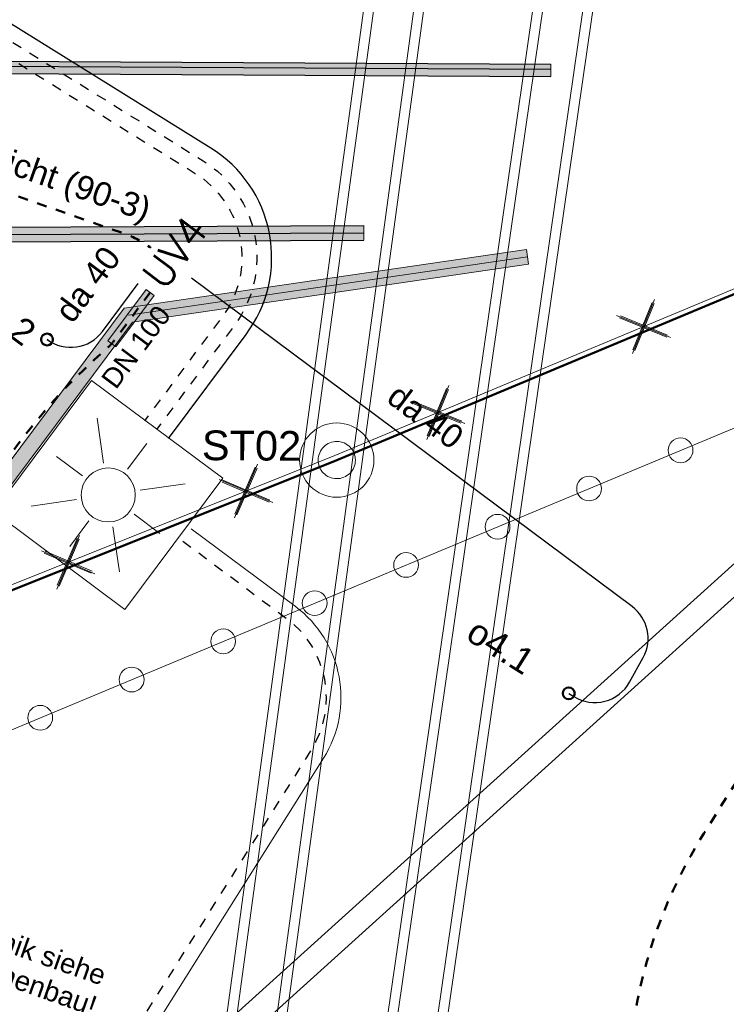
# Model space of a CAD drawing. Header units: metres. Extents: x -502 to 161, y -108 to 174.
# Tile 580 of 776: x -129.61 to -122.48, y 48.16 to 58.1. Entities that reach past the tile are written whole.
import ezdxf

# ---------------------------------------------------------------- set-up
doc = ezdxf.new("R2010")
doc.units = ezdxf.units.M
doc.header["$LTSCALE"] = 0.1
for name, pattern in [('103', [0.16875, 0.125, -0.01875, 0.00625, -0.01875]), ('2-1', [0.17, 0.06, -0.025, 0.06, -0.025]), ('226', [0.119, 0.1, -0.019]), ('3', [0.27, 0.1, -0.035, 0.1, -0.035])]:
    doc.linetypes.add(name, pattern=pattern)
for name, color, linetype in [('BRI31-005.06-5f07-Koordinierung Lageplan 4. BA ZOB Fernbusbahnh', 7, 'Continuous'), ('BRI31-005.07-5f08-Koordinierung Lageplan 4. BA Radstation - Seeterrasse 2023-05-31', 7, 'Continuous'), ('BRI32-005.03-5f06-Koordinierung Schemaplan 4 BA ZOB Teilbereich 2 Ost - Bahnhofsallee 2023-01-21', 7, 'Continuous')]:
    doc.layers.add(name, color=color, linetype=linetype)
doc.styles.add('Arial', font='arial.ttf')
doc.styles.add('Txt', font='txt_____.ttf')

# ---------------------------------------------------------------- blocks, each defined once
blk = doc.blocks.new('WP_LP-1020')
at = {"color": 7, "linetype": 'Continuous', "lineweight": 20, "transparency": 33554687}
for p, q in [((-0.8253, 0.8253), (0.8253, 0.8253)), ((-0.8253, -0.8253), (-0.8253, 0.8253)), ((0.8253, -0.8253), (0.8253, 0.8253)), ((-0.8253, -0.8253), (0.8253, -0.8253))]:
    blk.add_line(p, q, dxfattribs=at)
at = {"color": 1, "linetype": 'Continuous', "lineweight": 9, "true_color": 0xff0000, "transparency": 33554687}
for p, q in [((0, 0.649924), (0, 0.324962)), ((-0.554739, 0.55475), (-0.229777, 0.229788)), ((0.229777, 0.229788), (0.554739, 0.55475)), ((-0.324962, 0), (-0.649924, 0)), ((0.324962, 0), (0.649924, 0)), ((-0.229777, -0.229777), (-0.554739, -0.554739)), ((0.229777, -0.229777), (0.554739, -0.554739)), ((0, -0.324962), (0, -0.649924))]:
    blk.add_line(p, q, dxfattribs=at)
at = {"color": 7, "linetype": 'Continuous', "lineweight": 20, "transparency": 33554687}
blk.add_circle((0, 0), 0.272749, dxfattribs=at)
blk = doc.blocks.new('1016')
at = {"color": 7, "linetype": 'Continuous', "lineweight": 9, "transparency": 33554687}
for p, q in [((0.703072, 0.277444), (1.257444, -0.276928)), ((1.257444, 0.277444), (0.703072, -0.276928))]:
    blk.add_line(p, q, dxfattribs=at)
at = {"color": 2, "linetype": 'Continuous', "lineweight": 20, "true_color": 0xffff00, "transparency": 33554687}
for p, q in [((1.212401, 0.25319), (0.727326, -0.231885)), ((0.727326, 0.232401), (1.212401, -0.252674)), ((0.748114, 0.25319), (1.23319, -0.231885)), ((1.23319, 0.232401), (0.748114, -0.252674))]:
    blk.add_line(p, q, dxfattribs=at)
blk = doc.blocks.new('9141')
at = {"color": 7, "linetype": 'Continuous', "lineweight": 9, "transparency": 33554687}
blk.add_circle((0, 0), 0.25, dxfattribs=at)

msp = doc.modelspace()

# ---------------------------------------------------------------- hatches: boundary and pattern name
at = {"layer": 'BRI31-005.07-5f08-Koordinierung Lageplan 4. BA Radstation - Seeterrasse 2023-05-31', "linetype": 'Continuous', "lineweight": 0, "true_color": 0xcc0000, "transparency": 33554687}
msp.add_hatch(color=12, dxfattribs=at).paths.add_polyline_path([(-124.4751, 55.6285), (-124.4968, 55.7769), (-128.5533, 55.1836), (-142.2349, 36.8142), (-142.1212, 36.7158), (-128.4701, 55.0442)])

# ---------------------------------------------------------------- linework, layer by layer
at = {"layer": 'BRI31-005.06-5f07-Koordinierung Lageplan 4. BA ZOB Fernbusbahnh', "color": 7, "linetype": 'Continuous', "lineweight": 13, "transparency": 33554687, "flags": 128}
for points in [[(-337.0532, -53.9064), (-337.0532, -53.9064, 0.024076), (-333.1238, -51.3598), (-333.1238, -51.3598, -0.090571), (-316.4479, -43.4613, 0.047347), (-281.8414, -30.5866), (-279.0774, -29.2177, 0.045809), (-264.2236, -20.0711), (-198.5943, 29.1583, -0.054812), (-181.5862, 39.2166), (-181.5862, 39.2166, -0.038475), (-159.1772, 47.3364), (-159.1772, 47.3364, 0.039395), (-137.757, 55.1407), (-137.1917, 55.4002), (-137.1917, 55.4002, 0.064343), (-127.4456, 61.5203), (-127.4456, 61.5203), (-122.5713, 65.5358, -0.170872), (-88.3305, 78.0588), (-82.2819, 78.4363), (-80.567, 79.7085), (-70.9803, 86.8206), (-68.5554, 87.6664)], [(-279.0108, -29.3521, 0.045809), (-264.1336, -20.1911), (-198.5043, 29.0383), (-198.5043, 29.0383, -0.054812), (-181.5244, 39.0799), (-181.5244, 39.0799, -0.038475), (-159.1371, 47.1919), (-159.1371, 47.1919, 0.039395), (-137.6945, 55.0043), (-137.6945, 55.0043), (-137.129, 55.2639, 0.064344), (-127.3502, 61.4045), (-122.476, 65.42), (-122.476, 65.42, -0.17089), (-88.3249, 77.9089), (-88.3249, 77.9089), (-82.2282, 78.2893), (-80.4776, 79.5881), (-70.9093, 86.6865), (-68.5609, 87.5056)]]:
    msp.add_lwpolyline(points, format="xyb", dxfattribs=at)
at = {"layer": 'BRI31-005.07-5f08-Koordinierung Lageplan 4. BA Radstation - Seeterrasse 2023-05-31', "color": 12, "linetype": 'Continuous', "lineweight": 30, "true_color": 0xcc0000, "transparency": 33554687}
for p, q in [((-133.1131, 57.6959), (-124.2507, 57.6488)), ((-133.1131, 57.6959), (-124.2507, 57.6488)), ((-133.1138, 57.5709), (-124.2513, 57.5238)), ((-133.1138, 57.5709), (-124.2513, 57.5238)), ((-133.1134, 57.6459), (-124.2509, 57.5988)), ((-133.1134, 57.6459), (-124.2509, 57.5988))]:
    msp.add_line(p, q, dxfattribs=at)
at = {"layer": 'BRI31-005.07-5f08-Koordinierung Lageplan 4. BA Radstation - Seeterrasse 2023-05-31', "color": 7, "linetype": 'Continuous', "lineweight": 9, "transparency": 33554687}
for p, q in [((-124.2513, 57.5238), (-124.2507, 57.6488)), ((-124.2513, 57.5238), (-124.2507, 57.6488)), ((-126.1364, 55.8701), (-126.1371, 56.02)), ((-126.1364, 55.8701), (-126.1371, 56.02)), ((-124.4751, 55.6285), (-124.4968, 55.7769)), ((-128.2526, 55.3134), (-128.3327, 55.3732)), ((-128.7191, 54.8554), (-128.6389, 54.7956))]:
    msp.add_line(p, q, dxfattribs=at)
at = {"layer": 'BRI31-005.07-5f08-Koordinierung Lageplan 4. BA Radstation - Seeterrasse 2023-05-31', "color": 142, "linetype": 'Continuous', "lineweight": 30, "true_color": 0x0099cc, "transparency": 33554687}
for p, q in [((-146.1029, 55.9276), (-126.1371, 56.02)), ((-146.1029, 55.9276), (-126.1371, 56.02)), ((-146.1025, 55.8526), (-126.1367, 55.9451)), ((-146.1025, 55.8526), (-126.1367, 55.9451)), ((-146.1022, 55.7776), (-126.1364, 55.8701)), ((-146.1022, 55.7776), (-126.1364, 55.8701))]:
    msp.add_line(p, q, dxfattribs=at)
at = {"layer": 'BRI31-005.07-5f08-Koordinierung Lageplan 4. BA Radstation - Seeterrasse 2023-05-31', "color": 12, "linetype": 'Continuous', "lineweight": 13, "true_color": 0xcc0000, "transparency": 33554687}
msp.add_line((-128.5117, 55.1139), (-124.4859, 55.7027), dxfattribs=at)
msp.add_line((-128.5117, 55.1139), (-124.4859, 55.7027), dxfattribs=at)
at = {"layer": 'BRI31-005.07-5f08-Koordinierung Lageplan 4. BA Radstation - Seeterrasse 2023-05-31', "color": 7, "linetype": 'Continuous', "lineweight": 20, "transparency": 33554687}
for p, q in [((-128.3327, 55.3732), (-128.7191, 54.8554)), ((-128.2526, 55.3134), (-128.6389, 54.7956))]:
    msp.add_line(p, q, dxfattribs=at)
at = {"layer": 'BRI31-005.07-5f08-Koordinierung Lageplan 4. BA Radstation - Seeterrasse 2023-05-31', "color": 1, "linetype": 'Continuous', "lineweight": 30, "true_color": 0xff0000, "transparency": 33554687}
msp.add_line((-129.2931, 54.8386), (-129.3326, 54.8681), dxfattribs=at)
at = {"layer": 'BRI31-005.07-5f08-Koordinierung Lageplan 4. BA Radstation - Seeterrasse 2023-05-31', "color": 4, "linetype": 'Continuous', "lineweight": 50, "true_color": 0x00ffff, "transparency": 33554687, "flags": 128}
msp.add_lwpolyline([(-176.0281, 33.354), (-175.3441, 33.639), (-175.3201, 33.649), (-149.7281, 44.314), (-126.4101, 53.651), (-118.1081, 57.122), (-98.2681, 65.417), (-72.0611, 76.231), (-71.9681, 76.269), (-71.3191, 76.53), (-71.2871, 76.543), (-48.6231, 85.662), (-14.7811, 99.28), (-14.7731, 99.283), (-6.6601, 102.548), (8.5319, 108.66), (9.1999, 108.929), (9.3639, 108.995), (9.6569, 109.113), (23.8684, 114.898)], dxfattribs=at)
msp.add_lwpolyline([(-176.0281, 33.354), (-175.3441, 33.639), (-175.3201, 33.649), (-149.7281, 44.314), (-126.4101, 53.651), (-118.1081, 57.122), (-98.2681, 65.417), (-72.0611, 76.231), (-71.9681, 76.269), (-71.3191, 76.53), (-71.2871, 76.543), (-48.6231, 85.662), (-14.7811, 99.28), (-14.7731, 99.283), (-6.6601, 102.548), (8.5319, 108.66), (9.1999, 108.929), (9.3639, 108.995), (9.6569, 109.113), (23.8684, 114.898)], dxfattribs=at)
at = {"layer": 'BRI31-005.07-5f08-Koordinierung Lageplan 4. BA Radstation - Seeterrasse 2023-05-31', "color": 7, "linetype": '2-1', "lineweight": 13, "transparency": 33554687, "flags": 128}
for points in [[(-337.0532, -53.9064), (-337.0532, -53.9064, 0.024076), (-333.1238, -51.3598), (-333.1238, -51.3598, -0.090571), (-316.4479, -43.4613, 0.047347), (-281.8414, -30.5866), (-279.0774, -29.2177, 0.045809), (-264.2236, -20.0711), (-198.5943, 29.1583, -0.054812), (-181.5862, 39.2166), (-181.5862, 39.2166, -0.038475), (-159.1772, 47.3364), (-159.1772, 47.3364, 0.039395), (-137.757, 55.1407), (-137.1917, 55.4002), (-137.1917, 55.4002, 0.064343), (-127.4456, 61.5203), (-127.4456, 61.5203), (-122.5713, 65.5358, -0.170872), (-88.3305, 78.0588), (-82.2819, 78.4363), (-80.567, 79.7085), (-70.9803, 86.8206), (-68.5554, 87.6664)], [(-337.0532, -53.9064), (-337.0532, -53.9064, 0.024076), (-333.1238, -51.3598), (-333.1238, -51.3598, -0.090571), (-316.4479, -43.4613, 0.047347), (-281.8414, -30.5866), (-279.0774, -29.2177, 0.045809), (-264.2236, -20.0711), (-198.5943, 29.1583, -0.054812), (-181.5862, 39.2166), (-181.5862, 39.2166, -0.038475), (-159.1772, 47.3364), (-159.1772, 47.3364, 0.039395), (-137.757, 55.1407), (-137.1917, 55.4002), (-137.1917, 55.4002, 0.064343), (-127.4456, 61.5203), (-127.4456, 61.5203), (-122.5713, 65.5358, -0.170872), (-88.3305, 78.0588), (-82.2819, 78.4363), (-80.567, 79.7085), (-70.9803, 86.8206), (-68.5554, 87.6664)], [(-336.9777, -54.036), (-336.9777, -54.036, 0.024076), (-333.0362, -51.4817), (-333.0362, -51.4817, -0.090571), (-316.4091, -43.6062), (-316.4091, -43.6062, 0.047348), (-281.7755, -30.7213), (-281.7755, -30.7213), (-279.0108, -29.3521, 0.045809), (-264.1336, -20.1911), (-198.5043, 29.0383), (-198.5043, 29.0383, -0.054812), (-181.5244, 39.0799), (-181.5244, 39.0799, -0.038475), (-159.1371, 47.1919), (-159.1371, 47.1919, 0.039395), (-137.6945, 55.0043), (-137.6945, 55.0043), (-137.129, 55.2639, 0.064344), (-127.3502, 61.4045), (-122.476, 65.42), (-122.476, 65.42, -0.17089), (-88.3249, 77.9089), (-88.3249, 77.9089), (-82.2282, 78.2893), (-80.4776, 79.5881), (-70.9093, 86.6865), (-68.5609, 87.5056)], [(-336.9777, -54.036), (-336.9777, -54.036, 0.024076), (-333.0362, -51.4817), (-333.0362, -51.4817, -0.090571), (-316.4091, -43.6062), (-316.4091, -43.6062, 0.047348), (-281.7755, -30.7213), (-281.7755, -30.7213), (-279.0108, -29.3521, 0.045809), (-264.1336, -20.1911), (-198.5043, 29.0383), (-198.5043, 29.0383, -0.054812), (-181.5244, 39.0799), (-181.5244, 39.0799, -0.038475), (-159.1371, 47.1919), (-159.1371, 47.1919, 0.039395), (-137.6945, 55.0043), (-137.6945, 55.0043), (-137.129, 55.2639, 0.064344), (-127.3502, 61.4045), (-122.476, 65.42), (-122.476, 65.42, -0.17089), (-88.3249, 77.9089), (-88.3249, 77.9089), (-82.2282, 78.2893), (-80.4776, 79.5881), (-70.9093, 86.6865), (-68.5609, 87.5056)], [(-181.4069, 38.82), (-181.4069, 38.82, -0.038472), (-159.0626, 46.9165), (-159.0626, 46.9165), (-159.0626, 46.9165, 0.039399), (-137.5757, 54.7451), (-137.5757, 54.7451), (-137.0098, 55.0048), (-137.0098, 55.0048, 0.064354), (-127.1676, 61.1855), (-127.1676, 61.1855), (-122.2946, 65.1999), (-122.2946, 65.1999, -0.170924), (-88.3143, 77.6238), (-88.3143, 77.6238), (-82.2992, 77.9991)], [(-181.4069, 38.82), (-181.4069, 38.82, -0.038472), (-159.0626, 46.9165), (-159.0626, 46.9165), (-159.0626, 46.9165, 0.039399), (-137.5757, 54.7451), (-137.5757, 54.7451), (-137.0098, 55.0048), (-137.0098, 55.0048, 0.064354), (-127.1676, 61.1855), (-127.1676, 61.1855), (-122.2946, 65.1999), (-122.2946, 65.1999, -0.170924), (-88.3143, 77.6238), (-88.3143, 77.6238), (-82.2992, 77.9991)]]:
    msp.add_lwpolyline(points, format="xyb", dxfattribs=at)
at = {"layer": 'BRI31-005.07-5f08-Koordinierung Lageplan 4. BA Radstation - Seeterrasse 2023-05-31', "color": 255, "linetype": 'Continuous', "lineweight": 9, "transparency": 33554687, "flags": 128}
msp.add_lwpolyline([(-67.8473, 87.0913), (-68.5646, 87.3984), (-70.8619, 86.5971), (-80.418, 79.5077), (-82.1924, 78.1914), (-88.3211, 77.8089, 0.170942), (-122.4189, 65.3375), (-127.2914, 61.3235), (-127.2914, 61.3235, -0.064309), (-137.087, 55.1731), (-137.087, 55.1731), (-137.6528, 54.9135), (-137.6528, 54.9135, -0.039396), (-159.1106, 47.0954), (-159.1106, 47.0954, 0.038849), (-181.6942, 38.8932)], format="xyb", dxfattribs=at)
msp.add_lwpolyline([(-67.8473, 87.0913), (-68.5646, 87.3984), (-70.8619, 86.5971), (-80.418, 79.5077), (-82.1924, 78.1914), (-88.3211, 77.8089, 0.170942), (-122.4189, 65.3375), (-127.2914, 61.3235), (-127.2914, 61.3235, -0.064309), (-137.087, 55.1731), (-137.087, 55.1731), (-137.6528, 54.9135), (-137.6528, 54.9135, -0.039396), (-159.1106, 47.0954), (-159.1106, 47.0954, 0.038849), (-181.6942, 38.8932)], format="xyb", dxfattribs=at)
at = {"layer": 'BRI31-005.07-5f08-Koordinierung Lageplan 4. BA Radstation - Seeterrasse 2023-05-31', "color": 190, "linetype": '3', "lineweight": 13, "true_color": 0x7f00ff, "transparency": 33554687, "flags": 128}
msp.add_lwpolyline([(-181.4626, 38.9432), (-181.4626, 38.9432, -0.038479), (-159.0944, 47.048), (-159.0944, 47.048, 0.039391), (-137.632, 54.868), (-137.0663, 55.1276), (-137.0663, 55.1276, 0.06431), (-127.2596, 61.2849), (-127.2596, 61.2849), (-122.3806, 65.3043), (-122.3806, 65.3043, -0.170908), (-88.3193, 77.7589), (-88.3193, 77.7589), (-82.1746, 78.1424), (-80.3883, 79.4676), (-70.8383, 86.5524), (-68.5665, 87.3448), (-67.867, 87.0454)], format="xyb", dxfattribs=at)
msp.add_lwpolyline([(-181.4626, 38.9432), (-181.4626, 38.9432, -0.038479), (-159.0944, 47.048), (-159.0944, 47.048, 0.039391), (-137.632, 54.868), (-137.0663, 55.1276), (-137.0663, 55.1276, 0.06431), (-127.2596, 61.2849), (-127.2596, 61.2849), (-122.3806, 65.3043), (-122.3806, 65.3043, -0.170908), (-88.3193, 77.7589), (-88.3193, 77.7589), (-82.1746, 78.1424), (-80.3883, 79.4676), (-70.8383, 86.5524), (-68.5665, 87.3448), (-67.867, 87.0454)], format="xyb", dxfattribs=at)
at = {"layer": 'BRI31-005.07-5f08-Koordinierung Lageplan 4. BA Radstation - Seeterrasse 2023-05-31', "color": 255, "linetype": 'Continuous', "lineweight": 9, "transparency": 33554687, "flags": 128}
msp.add_lwpolyline([(-71.9869, 76.3153), (-72.0801, 76.2773), (-98.2873, 65.4632), (-118.1274, 57.1681), (-126.4291, 53.6973), (-149.747, 44.3603), (-175.3393, 33.6952), (-175.3633, 33.6852), (-176.0473, 33.4002)], dxfattribs=at)
msp.add_lwpolyline([(-71.9869, 76.3153), (-72.0801, 76.2773), (-98.2873, 65.4632), (-118.1274, 57.1681), (-126.4291, 53.6973), (-149.747, 44.3603), (-175.3393, 33.6952), (-175.3633, 33.6852), (-176.0473, 33.4002)], dxfattribs=at)
at = {"layer": 'BRI31-005.07-5f08-Koordinierung Lageplan 4. BA Radstation - Seeterrasse 2023-05-31', "color": 150, "linetype": 'Continuous', "lineweight": 13, "true_color": 0x007fff, "transparency": 33554687, "flags": 128}
for points in [[(-128.2548, 38.1795), (-124.2605, 67.5575), (-124.855, 67.6383), (-128.8494, 38.2603)], [(-128.2548, 38.1795), (-124.2605, 67.5575), (-124.855, 67.6383), (-128.8494, 38.2603)], [(-128.3477, 38.2386), (-124.3643, 67.5358), (-124.7607, 67.5897), (-128.7441, 38.2925)], [(-128.3477, 38.2386), (-124.3643, 67.5358), (-124.7607, 67.5897), (-128.7441, 38.2925)]]:
    msp.add_lwpolyline(points, dxfattribs=at)
at = {"layer": 'BRI31-005.07-5f08-Koordinierung Lageplan 4. BA Radstation - Seeterrasse 2023-05-31', "color": 1, "linetype": 'Continuous', "lineweight": 13, "true_color": 0xff0000, "transparency": 33554687, "flags": 128}
for points in [[(-128.197, 27.8905), (-123.0623, 63.5088), (-123.6561, 63.5945), (-128.7909, 27.9761)], [(-128.197, 27.8905), (-123.0623, 63.5088), (-123.6561, 63.5945), (-128.7909, 27.9761)], [(-128.2894, 27.9504), (-123.1663, 63.488), (-123.5622, 63.5451), (-128.6854, 28.0074)], [(-128.2894, 27.9504), (-123.1663, 63.488), (-123.5622, 63.5451), (-128.6854, 28.0074)], [(-130.9583, 44.5343), (-114.2553, 59.6363), (-114.4229, 59.8217), (-131.1259, 44.7197)], [(-130.9583, 44.5343), (-114.2553, 59.6363), (-114.4229, 59.8217), (-131.1259, 44.7197)]]:
    msp.add_lwpolyline(points, dxfattribs=at)
at = {"layer": 'BRI31-005.07-5f08-Koordinierung Lageplan 4. BA Radstation - Seeterrasse 2023-05-31', "color": 4, "linetype": 'Continuous', "lineweight": 13, "true_color": 0x00ffff, "transparency": 33554687, "flags": 128}
msp.add_lwpolyline([(-144.163, 44.8777), (-105.8213, 60.908), (-106.6182, 63.23)], dxfattribs=at)
msp.add_lwpolyline([(-144.163, 44.8777), (-105.8213, 60.908), (-106.6182, 63.23)], dxfattribs=at)
at = {"layer": 'BRI31-005.07-5f08-Koordinierung Lageplan 4. BA Radstation - Seeterrasse 2023-05-31', "color": 7, "linetype": 'Continuous', "lineweight": 30, "transparency": 33554687, "flags": 128}
msp.add_lwpolyline([(-128.1088, 53.8684), (-127.3248, 54.9191, 0.439131), (-127.6797, 56.8002), (-131.6359, 59.2626), (-131.6359, 59.2626, -0.058627), (-133.4621, 60.721), (-133.4621, 60.721), (-134.844, 62.1184)], format="xyb", dxfattribs=at)
at = {"layer": 'BRI31-005.07-5f08-Koordinierung Lageplan 4. BA Radstation - Seeterrasse 2023-05-31', "color": 4, "linetype": '103', "lineweight": 50, "true_color": 0x00ffff, "transparency": 33554687, "flags": 128}
msp.add_lwpolyline([(-254.9323, 33.2388), (-254.9323, 33.2388, -0.133546), (-234.307, 40.072), (-234.307, 40.072), (-218.1974, 40.9476, -0.112636), (-213.1987, 40.0894, 0.175809), (-206.7253, 39.7865), (-199.6071, 41.9966), (-199.6071, 41.9966, -0.078169), (-198.0875, 42.321), (-198.0875, 42.321), (-197.1289, 42.3731, -0.05937), (-195.9481, 42.2971, 0.059369), (-194.7673, 42.2211), (-174.6311, 43.3154), (-169.7461, 43.3836), (-169.7461, 43.3836, 0.029754), (-166.4019, 43.6297), (-166.4019, 43.6297, -0.011354), (-164.1226, 43.8819), (-164.1226, 43.8819, 0.110668), (-162.0389, 44.5447), (-162.0389, 44.5447), (-161.5755, 44.8167), (-160.5386, 45.4255, -0.34828), (-156.8475, 44.9074), (-154.481, 42.4229), (-154.481, 42.4229, 0.105958), (-147.6918, 37.7922), (-147.6918, 37.7922), (-147.6918, 37.7922, -0.052347), (-138.4897, 32.8595), (-138.4897, 32.8595), (-138.4897, 32.8595, 0.153853), (-137.05, 32.4278), (-137.05, 32.4278), (-136.2035, 32.4396), (-129.921, 32.5273), (-129.921, 32.5273, 0.3685), (-125.043, 36.8064), (-125.043, 36.8064), (-123.4213, 47.9433, -0.104398), (-122.7079, 49.8817), (-117.1746, 58.6941), (-117.1746, 58.6941, -0.222151), (-112.5109, 61.7026), (-112.5109, 61.7026)], format="xyb", dxfattribs=at)
at = {"layer": 'BRI31-005.07-5f08-Koordinierung Lageplan 4. BA Radstation - Seeterrasse 2023-05-31', "color": 3, "linetype": '2-1', "lineweight": 30, "true_color": 0x00ff00, "transparency": 33554687, "flags": 128}
msp.add_lwpolyline([(-133.7532, 60.4038), (-127.759, 56.6729, -0.43913), (-127.445, 55.0088), (-128.229, 53.9581)], format="xyb", dxfattribs=at)
at = {"layer": 'BRI31-005.07-5f08-Koordinierung Lageplan 4. BA Radstation - Seeterrasse 2023-05-31', "color": 190, "linetype": '2-1', "lineweight": 30, "true_color": 0x7f00ff, "transparency": 33554687, "flags": 128}
for points in [[(-133.8629, 60.2954), (-127.8383, 56.5455, -0.43913), (-127.5652, 55.0985), (-128.3492, 54.0478)], [(-127.9632, 52.8331), (-126.9198, 52.0545, -0.390939), (-126.6711, 50.7211), (-132.12, 42.0482, -0.437879), (-139.344, 40.7009), (-141.0612, 41.9822)]]:
    msp.add_lwpolyline(points, format="xyb", dxfattribs=at)
at = {"layer": 'BRI31-005.07-5f08-Koordinierung Lageplan 4. BA Radstation - Seeterrasse 2023-05-31', "color": 1, "linetype": '226', "lineweight": 50, "true_color": 0xff0000, "transparency": 33554687, "flags": 128}
for points in [[(-132.214, 57.3302, 0.11381), (-131.8343, 57.0897), (-128.5514, 55.9359), (-128.5514, 55.9359, -0.07592), (-128.2849, 55.7939), (-128.2849, 55.7939)], [(-128.2927, 55.3433), (-128.6531, 54.8602), (-128.6531, 54.8602, -0.052917), (-128.732, 54.775), (-128.732, 54.775, 0.052903), (-129.6189, 53.8168), (-130.0395, 53.2531, 0.103068), (-130.7163, 51.7958), (-130.7163, 51.7958, -0.103298), (-131.3936, 50.3389), (-131.3936, 50.3389), (-139.2386, 39.8257)]]:
    msp.add_lwpolyline(points, format="xyb", dxfattribs=at)
at = {"layer": 'BRI31-005.07-5f08-Koordinierung Lageplan 4. BA Radstation - Seeterrasse 2023-05-31', "color": 12, "linetype": 'Continuous', "lineweight": 13, "true_color": 0xcc0000, "transparency": 33554687, "flags": 128}
for points in [[(-142.2349, 36.8142), (-128.5533, 55.1836), (-124.4968, 55.7769)], [(-142.1212, 36.7158), (-128.4701, 55.0442), (-124.4751, 55.6285)]]:
    msp.add_lwpolyline(points, dxfattribs=at)
at = {"layer": 'BRI31-005.07-5f08-Koordinierung Lageplan 4. BA Radstation - Seeterrasse 2023-05-31', "color": 1, "linetype": 'Continuous', "lineweight": 30, "true_color": 0xff0000, "transparency": 33554687, "flags": 128}
for points in [[(-124.0702, 51.2963), (-124.0197, 51.2646), (-124.0197, 51.2646, 0.431108), (-123.4567, 51.4104), (-123.4567, 51.4104), (-123.32, 51.6585, 0.374429), (-123.4312, 52.1721), (-127.8744, 55.4876)], [(-129.3326, 54.8681), (-129.3326, 54.8681, 0.413713), (-128.7734, 54.9499), (-128.7734, 54.9499), (-128.4129, 55.433)]]:
    msp.add_lwpolyline(points, format="xyb", dxfattribs=at)
msp.add_lwpolyline([(-129.3326, 54.8681), (-129.3326, 54.8681), (-129.3326, 54.8681)], dxfattribs=at)
at = {"layer": 'BRI31-005.07-5f08-Koordinierung Lageplan 4. BA Radstation - Seeterrasse 2023-05-31', "color": 4, "linetype": 'Continuous', "lineweight": 13, "true_color": 0x00ffff, "transparency": 33554687, "flags": 128}
for points in [[(-126.4798, 53.8251, 0.414452), (-126.5843, 53.5812), (-126.5843, 53.5812, 0.414452), (-126.3404, 53.4769), (-126.3404, 53.4769)], [(-126.4798, 53.8251, 0.414452), (-126.5843, 53.5812), (-126.5843, 53.5812, 0.414452), (-126.3404, 53.4769), (-126.3404, 53.4769)], [(-126.3404, 53.4769, 0.414452), (-126.2359, 53.7208), (-126.2359, 53.7208, 0.414452), (-126.4798, 53.8251), (-126.4798, 53.8251)], [(-126.3404, 53.4769, 0.414452), (-126.2359, 53.7208), (-126.2359, 53.7208, 0.414452), (-126.4798, 53.8251), (-126.4798, 53.8251)]]:
    msp.add_lwpolyline(points, format="xyb", dxfattribs=at)
at = {"layer": 'BRI31-005.07-5f08-Koordinierung Lageplan 4. BA Radstation - Seeterrasse 2023-05-31', "color": 4, "linetype": 'Continuous', "lineweight": 20, "true_color": 0x00ffff, "transparency": 33554687, "flags": 128}
msp.add_lwpolyline([(-176.0281, 33.354), (-175.3441, 33.639), (-175.3201, 33.649), (-149.7281, 44.314), (-126.4101, 53.651)], dxfattribs=at)
msp.add_lwpolyline([(-176.0281, 33.354), (-175.3441, 33.639), (-175.3201, 33.649), (-149.7281, 44.314), (-126.4101, 53.651)], dxfattribs=at)
at = {"layer": 'BRI31-005.07-5f08-Koordinierung Lageplan 4. BA Radstation - Seeterrasse 2023-05-31', "color": 1, "linetype": 'Continuous', "lineweight": 20, "true_color": 0xff0000, "transparency": 33554687, "flags": 128}
msp.add_lwpolyline([(-135.8178, 33.0481), (-135.8178, 33.0481, -0.202014), (-135.1906, 36.879), (-135.1906, 36.879), (-126.5441, 50.6413, 0.39094), (-126.8301, 52.1748), (-127.8773, 52.9562)], format="xyb", dxfattribs=at)
msp.add_lwpolyline([(-135.8178, 33.0481), (-135.8178, 33.0481, -0.202014), (-135.1906, 36.879), (-135.1906, 36.879), (-126.5441, 50.6413, 0.39094), (-126.8301, 52.1748), (-127.8773, 52.9562)], format="xyb", dxfattribs=at)
at = {"layer": 'BRI31-005.07-5f08-Koordinierung Lageplan 4. BA Radstation - Seeterrasse 2023-05-31', "color": 191, "linetype": 'Continuous', "lineweight": 50, "true_color": 0xbf7fff, "transparency": 33554687}
for centre in [(-129.3326, 54.8681), (-124.0702, 51.2962)]:
    msp.add_circle(centre, 0.06, dxfattribs=at)
at = {"layer": 'BRI31-005.07-5f08-Koordinierung Lageplan 4. BA Radstation - Seeterrasse 2023-05-31', "color": 4, "linetype": 'Continuous', "lineweight": 13, "true_color": 0x00ffff, "transparency": 33554687}
msp.add_circle((-126.4101, 53.651), 0.375, dxfattribs=at)
msp.add_circle((-126.4101, 53.651), 0.375, dxfattribs=at)
at = {"layer": 'BRI31-005.07-5f08-Koordinierung Lageplan 4. BA Radstation - Seeterrasse 2023-05-31', "color": 12, "linetype": 'Continuous', "true_color": 0xcc0000, "transparency": 33554687}
for points in [[(-124.2513, 57.5238), (-124.2507, 57.6488), (-133.1138, 57.5709), (-133.1131, 57.6959)], [(-124.2513, 57.5238), (-124.2507, 57.6488), (-133.1138, 57.5709), (-133.1131, 57.6959)], [(-128.2526, 55.3134), (-128.3327, 55.3732), (-128.6389, 54.7956), (-128.7191, 54.8554)]]:
    msp.add_solid(points, dxfattribs=at)
at = {"layer": 'BRI31-005.07-5f08-Koordinierung Lageplan 4. BA Radstation - Seeterrasse 2023-05-31', "color": 142, "linetype": 'Continuous', "true_color": 0x0099cc, "transparency": 33554687}
msp.add_solid([(-126.1364, 55.8701), (-126.1371, 56.02), (-146.1022, 55.7776), (-146.1029, 55.9276)], dxfattribs=at)
msp.add_solid([(-126.1364, 55.8701), (-126.1371, 56.02), (-146.1022, 55.7776), (-146.1029, 55.9276)], dxfattribs=at)
at = {"layer": 'BRI32-005.03-5f06-Koordinierung Schemaplan 4 BA ZOB Teilbereich 2 Ost - Bahnhofsallee 2023-01-21', "color": 1, "linetype": 'Continuous', "lineweight": 13, "true_color": 0xff0000, "transparency": 33554687, "flags": 128}
for points in [[(-128.197, 27.8905), (-123.0623, 63.5088), (-123.6561, 63.5945), (-128.7909, 27.9761)], [(-128.2894, 27.9504), (-123.1663, 63.488), (-123.5622, 63.5451), (-128.6854, 28.0074)]]:
    msp.add_lwpolyline(points, dxfattribs=at)

# ---------------------------------------------------------------- block references
at = {"layer": 'BRI31-005.07-5f08-Koordinierung Lageplan 4. BA Radstation - Seeterrasse 2023-05-31', "color": 7, "transparency": 33554687}
for name, p, xscale, yscale, zscale, rotation in [('1016', (-122.6376, 55.2824), 0.75, 0.75, 0.75, 202.6894180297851), ('1016', (-122.6376, 55.2824), 0.75, 0.75, 0.75, 202.6894180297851), ('1016', (-124.7131, 54.4147), 0.75, 0.75, 0.75, 202.6894180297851), ('1016', (-124.7131, 54.4147), 0.75, 0.75, 0.75, 202.6894180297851), ('9141', (-122.943, 53.7496), 0.5, 0.5, 0.5, 22.68941631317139), ('9141', (-122.943, 53.7496), 0.5, 0.5, 0.5, 22.68941631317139), ('1016', (-126.6434, 53.6115), 0.75, 0.75, 0.75, 201.8221710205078), ('1016', (-126.6434, 53.6115), 0.75, 0.75, 0.75, 201.8221710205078), ('9141', (-123.8656, 53.3639), 0.5, 0.5, 0.5, 22.68941631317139), ('9141', (-123.8656, 53.3639), 0.5, 0.5, 0.5, 22.68941631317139), ('9141', (-124.7882, 52.9781), 0.5, 0.5, 0.5, 22.68941631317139), ('9141', (-124.7882, 52.9781), 0.5, 0.5, 0.5, 22.68941631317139), ('1016', (-128.4371, 52.8932), 0.75, 0.75, 0.75, 201.8221710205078), ('1016', (-128.4371, 52.8932), 0.75, 0.75, 0.75, 201.8221710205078), ('9141', (-125.7108, 52.5924), 0.5, 0.5, 0.5, 22.68941631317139), ('9141', (-125.7108, 52.5924), 0.5, 0.5, 0.5, 22.68941631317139), ('9141', (-126.6334, 52.2067), 0.5, 0.5, 0.5, 22.68941631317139), ('9141', (-126.6334, 52.2067), 0.5, 0.5, 0.5, 22.68941631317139), ('9141', (-127.556, 51.8209), 0.5, 0.5, 0.5, 22.68941631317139), ('9141', (-127.556, 51.8209), 0.5, 0.5, 0.5, 22.68941631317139), ('9141', (-128.4786, 51.4352), 0.5, 0.5, 0.5, 22.68941631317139), ('9141', (-128.4786, 51.4352), 0.5, 0.5, 0.5, 22.68941631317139), ('9141', (-129.4012, 51.0494), 0.5, 0.5, 0.5, 22.68941631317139), ('9141', (-129.4012, 51.0494), 0.5, 0.5, 0.5, 22.68941631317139)]:
    msp.add_blockref(name, p, dxfattribs=dict(at, xscale=xscale, yscale=yscale, zscale=zscale, rotation=rotation))
at = {"layer": 'BRI31-005.07-5f08-Koordinierung Lageplan 4. BA Radstation - Seeterrasse 2023-05-31', "color": 7, "transparency": 33554687, "rotation": 323.2699207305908}
msp.add_blockref('WP_LP-1020', (-128.7154, 53.2992), dxfattribs=at)

# ---------------------------------------------------------------- texts
at = {"layer": 'BRI31-005.07-5f08-Koordinierung Lageplan 4. BA Radstation - Seeterrasse 2023-05-31', "color": 7, "transparency": 33554687, "attachment_point": 1, "line_spacing_factor": 0.25}
for s, insert, char_height, rotation, style in [('da 110 Licht (90-3)', (-130.916, 57.2169), 0.24, 340.63596, 'Arial'), ('UV4', (-128.3926, 55.5321), 0.3, 53.26965, 'Txt'), ('da 40', (-129.2704, 55.1627), 0.24, 53.26965, 'Arial'), ('o4.2', (-129.9848, 55.4209), 0.26, 323.26659, 'Arial'), ('da 40', (-125.7784, 54.4403), 0.24, 323.26966, 'Arial'), ('o4.1', (-124.9849, 52.0696), 0.26, 327.86307, 'Arial')]:
    msp.add_mtext(s, dxfattribs=dict(at, insert=insert, char_height=char_height, rotation=rotation, style=style))
at = {"layer": 'BRI31-005.07-5f08-Koordinierung Lageplan 4. BA Radstation - Seeterrasse 2023-05-31', "color": 1, "true_color": 0xff0000, "transparency": 33554687, "char_height": 0.2, "attachment_point": 1, "line_spacing_factor": 0.25, "style": 'Arial'}
for s, insert, rotation in [('DN 100', (-128.799, 54.4741), 53.26965), ('Brunnentechnik siehe', (-131.2505, 49.4295), 340.52688), ('Planung Brunnenbau!', (-131.3572, 49.1278), 340.52688)]:
    msp.add_mtext(s, dxfattribs=dict(at, insert=insert, rotation=rotation))
at = {"layer": 'BRI31-005.07-5f08-Koordinierung Lageplan 4. BA Radstation - Seeterrasse 2023-05-31', "color": 190, "true_color": 0x7f00ff, "transparency": 33554687, "insert": (-127.7696, 53.9509), "char_height": 0.3, "attachment_point": 1, "rotation": 359.56809, "line_spacing_factor": 0.25, "style": 'Arial'}
msp.add_mtext('ST02', dxfattribs=at)
msp.add_mtext('ST02', dxfattribs=at)

doc.saveas('drawing.dxf')
